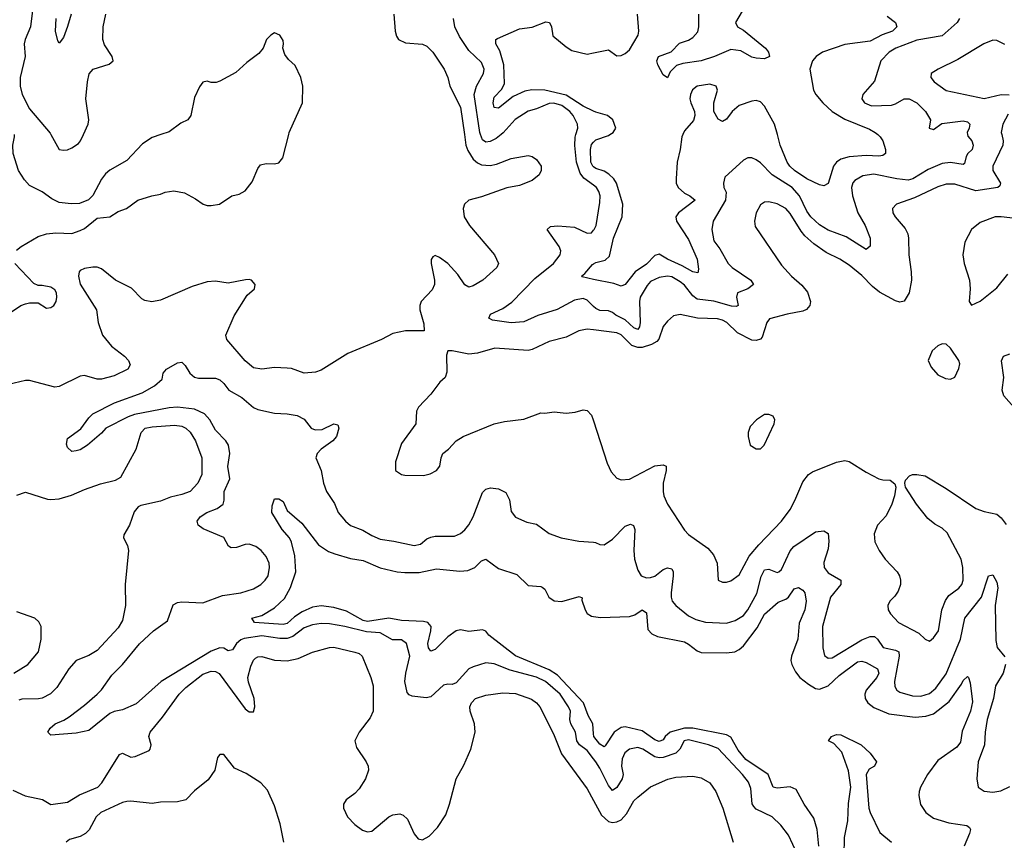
# Model space of a CAD drawing. Header units: inches. Extents: x 1694797 to 1849917, y 907313 to 1017959.
# Tile 646 of 656: x 1817283 to 1821945, y 936658 to 940544. Entities that reach past the tile are written whole.
import ezdxf

# ---------------------------------------------------------------- set-up
doc = ezdxf.new("R2010")
doc.units = ezdxf.units.IN
doc.header["$MEASUREMENT"] = 0
for name, color, linetype in [('B8913', 7, 'Continuous'), ('B8914', 7, 'Continuous'), ('B8923', 7, 'Continuous'), ('B8924', 7, 'Continuous')]:
    doc.layers.add(name, color=color, linetype=linetype)

msp = doc.modelspace()

# ---------------------------------------------------------------- linework, layer by layer
at = {"layer": 'B8913', "color": 5}
for points, elevation in [([(1819388.7, 940000), (1819395.9, 939950), (1819404.5, 939924.5), (1819430, 939884.1), (1819450, 939866), (1819470, 939857.3), (1819510, 939854.4), (1819540.2, 939859.8), (1819610, 939886), (1819690, 939900.9), (1819710, 939896), (1819730, 939882.7), (1819751.8, 939850), (1819752, 939830), (1819742, 939810), (1819710, 939783.1), (1819650, 939759.5), (1819590, 939748.5), (1819470, 939704.9), (1819410, 939690.2), (1819388.3, 939670), (1819382.6, 939650), (1819387.2, 939610), (1819413.3, 939570), (1819531.5, 939430), (1819549.4, 939390), (1819542.7, 939370), (1819475.1, 939310), (1819430, 939283.8), (1819410, 939278), (1819390, 939288.2), (1819358, 939338), (1819310, 939390.2), (1819270, 939418.5), (1819250, 939426.7), (1819239.1, 939420.9), (1819231.3, 939408.7), (1819231.1, 939388.9), (1819247.4, 939310), (1819246.2, 939290), (1819235.8, 939264.2), (1819184.2, 939210), (1819178, 939190), (1819178, 939170), (1819196.2, 939103.8), (1819198, 939070), (1819110, 939070.7), (1819050, 939058), (1818996, 939030), (1818837.3, 938962.7), (1818710, 938884.6), (1818684.2, 938875.8), (1818630.3, 938870.3), (1818570, 938891.8), (1818550, 938894.6), (1818490, 938896.5), (1818429.1, 938889.1), (1818390, 938894.9), (1818350, 938928.5), (1818263.8, 939030), (1818259.5, 939050), (1818298.3, 939141.7), (1818360.5, 939239.5), (1818394, 939270), (1818398.4, 939290), (1818381, 939310), (1818370, 939314), (1818352.1, 939312.1), (1818270, 939296.9), (1818210, 939306), (1818170, 939302.7), (1818099.6, 939280.4), (1817950, 939216.5), (1817908.4, 939208.4), (1817874.9, 939214.9), (1817862, 939222), (1817812.2, 939272.2), (1817736.4, 939310), (1817670, 939363.9), (1817650, 939371.7), (1817630, 939373), (1817590, 939366.2), (1817570, 939356.9), (1817565.4, 939350), (1817561.3, 939330), (1817570, 939292.3), (1817646.5, 939170), (1817654.3, 939110), (1817675.3, 939050), (1817718.3, 938998.3), (1817779.8, 938950), (1817797.7, 938930), (1817806.6, 938910), (1817795.1, 938890), (1817730, 938857.6), (1817670, 938841.5), (1817650, 938841.6), (1817590, 938859.7), (1817570, 938856.5), (1817470, 938807.9), (1817450, 938803.6), (1817330, 938835.6), (1817310, 938835.6), (1817230, 938816.5)], 760), ([(1817951.2, 940000), (1817910, 939986), (1817863.9, 939956.1), (1817790, 939877.6), (1817710, 939831.6), (1817690, 939814.5), (1817670, 939789.3), (1817629, 939711), (1817609, 939691), (1817566, 939674), (1817527.3, 939672.7), (1817470, 939678.5), (1817435.2, 939695.2), (1817390, 939728.5), (1817330, 939759.3), (1817305.4, 939785.4), (1817278.1, 939830), (1817251.7, 939910), (1817249.9, 939950), (1817258.2, 939990), (1817258.2, 940000)], 780), ([(1817268, 939452), (1817289.8, 939470.2), (1817370, 939516.9), (1817410, 939530.3), (1817454.4, 939534.4), (1817530, 939532.2), (1817570, 939545.3), (1817590, 939555.5), (1817650, 939603.8), (1817710, 939610.6), (1817750, 939636.3), (1817789.5, 939650.5), (1817842, 939690), (1817908, 939710), (1817950, 939717.3), (1817972.5, 939727.5), (1818013.4, 939733.4), (1818063.5, 939723.5), (1818115.9, 939695.9), (1818152, 939670), (1818170, 939664), (1818190, 939664), (1818228.9, 939671.1), (1818288, 939710), (1818321.7, 939718.3), (1818350, 939733), (1818383.5, 939776.5), (1818410, 939838.8), (1818423.9, 939856.1), (1818450, 939863.8), (1818490, 939861.6), (1818510, 939866), (1818529.6, 939890), (1818557, 940000)], 780), ([(1817430.3, 940000), (1817469.5, 939930), (1817490, 939926.3), (1817510, 939928.4), (1817530, 939937.3), (1817561.8, 939958.2), (1817571.6, 939970), (1817585, 940000)], 760), ([(1819562.1, 940000), (1819539, 939981), (1819510, 939966.7), (1819490, 939964), (1819474.6, 939974.6), (1819465.1, 940000)], 740), ([(1820000, 939760), (1819954.3, 939794.3), (1819936.7, 939816.7), (1819919.9, 939870), (1819911.2, 939948.8), (1819913, 939987), (1819916.6, 940000)], 740), ([(1820000, 939847.1), (1819996.1, 939850), (1819987, 939870), (1819986.1, 939930), (1819990, 939952.9), (1820000, 939964.3)], 720), ([(1820000, 939185.7), (1819970, 939215.3), (1819950, 939223.2), (1819910, 939215.2), (1819827.5, 939172.5), (1819736.7, 939143.3), (1819670, 939113), (1819610, 939108.2), (1819521.8, 939121.8), (1819503.6, 939130), (1819512.6, 939150), (1819570, 939175.8), (1819613.4, 939206.5), (1819721.9, 939318.1), (1819809.7, 939390), (1819841.7, 939430), (1819844.5, 939450), (1819836.8, 939470), (1819779.6, 939550), (1819795.5, 939564.5), (1819831.6, 939568.4), (1819910, 939561.4), (1819970, 939533.4), (1819990, 939535.2), (1820000, 939546.7)], 740), ([(1817180.7, 939119.3), (1817289, 939190), (1817310, 939199.1), (1817330, 939204), (1817370, 939202.8), (1817410, 939178.8), (1817430, 939180.7), (1817444, 939190), (1817455.6, 939210), (1817458.7, 939230), (1817456.9, 939250), (1817450, 939265.2), (1817430, 939277.6), (1817390, 939286), (1817370, 939285.2), (1817350, 939294.5), (1817259.6, 939390)], 780), ([(1820000, 939314.6), (1819945.7, 939325.7), (1819942.4, 939330), (1819958.1, 939341.9), (1819995.1, 939384.9), (1820000, 939387.8)], 720), ([(1820000, 939075.2), (1819970, 939079.1), (1819930, 939070.8), (1819870, 939040.7), (1819790, 939020.3), (1819710, 938982.7), (1819690, 938978.2), (1819531.8, 938988.2), (1819450, 938965.4), (1819410, 938959.5), (1819330, 938976), (1819310, 938975.3), (1819304.5, 938955.5), (1819305.5, 938874.5), (1819297.1, 938850), (1819271.8, 938828.2), (1819228.9, 938771.1), (1819170.8, 938710), (1819161, 938690), (1819158.8, 938630), (1819090, 938538), (1819062.8, 938450), (1819062, 938410), (1819090.6, 938390.6), (1819106.6, 938386.6), (1819194.9, 938385.1), (1819226.2, 938393.8), (1819256, 938410), (1819272.3, 938430), (1819278, 938470), (1819286, 938490), (1819313.2, 938510), (1819349, 938550), (1819382, 938570), (1819529.7, 938630.3), (1819578, 938642), (1819670, 938653), (1819750, 938682), (1819770, 938680.7), (1819812.7, 938687.3), (1819870, 938680.4), (1819913.6, 938686.4), (1819950, 938697.3), (1819970, 938694), (1819990, 938670.7), (1819998.4, 938650), (1820000, 938645)], 760), ([(1820000, 937043.5), (1819970, 937082.8), (1819934, 937110), (1819920.4, 937130), (1819914.3, 937170), (1819891.8, 937210), (1819888, 937230), (1819890.4, 937270), (1819882, 937290), (1819842.4, 937350), (1819771.7, 937410), (1819729.1, 937430.9), (1819604.6, 937464.6), (1819530, 937494.5), (1819490, 937498.1), (1819430, 937480.2), (1819410.2, 937470), (1819350, 937403.5), (1819330, 937395.8), (1819310, 937398.3), (1819290, 937392.3), (1819230, 937338.1), (1819206.8, 937333.2), (1819141.4, 937341.4), (1819127.5, 937347.5), (1819118.3, 937358.3), (1819106.3, 937410), (1819110.5, 937450), (1819130.4, 937529.6), (1819114.4, 937590), (1819090, 937607.5), (1819048.1, 937608.1), (1818990, 937640.9), (1818924.7, 937644.7), (1818822.9, 937670), (1818750, 937683.4), (1818710, 937685.7), (1818670, 937678.4), (1818630, 937664.2), (1818575.9, 937624.1), (1818550, 937614.4), (1818514.6, 937614.6), (1818430, 937626.8), (1818346, 937614), (1818330, 937607.8), (1818309.1, 937590.9), (1818290, 937559.8), (1818270, 937555.5), (1818250, 937567.9), (1818230, 937570.4), (1818190, 937554.5), (1817953.4, 937410), (1817835, 937305), (1817770, 937276.1), (1817730, 937268.2), (1817710, 937258.6), (1817610, 937178.7), (1817550, 937165), (1817430, 937155.6), (1817415.6, 937170), (1817426.6, 937190), (1817451.8, 937210), (1817492.8, 937227.2), (1817516.9, 937243.1), (1817590, 937297.7), (1817650, 937350.2), (1817670, 937370.3), (1817719.2, 937440.8), (1817770, 937491.5), (1817850, 937588.9), (1817916.9, 937650), (1817982.6, 937697.4), (1818010, 937773.4), (1818030, 937784.4), (1818050, 937788), (1818150, 937782.8), (1818243.1, 937816.9), (1818329.3, 937830.7), (1818390, 937849.4), (1818424.4, 937870), (1818446, 937890), (1818458.7, 937910), (1818465, 937950), (1818463.5, 937970), (1818450, 938002), (1818426.4, 938030), (1818400.4, 938050), (1818370, 938060.2), (1818350, 938058.6), (1818310, 938045.4), (1818283.8, 938043.8), (1818271.4, 938051.4), (1818250, 938091.9), (1818152.4, 938132.4), (1818128, 938150), (1818123.1, 938170), (1818136.9, 938190), (1818169.3, 938210.7), (1818218.7, 938230), (1818246, 938250), (1818251.2, 938268.8), (1818251.9, 938310), (1818278, 938370), (1818268.9, 938428.9), (1818278.7, 938490), (1818272.3, 938530), (1818258.8, 938550), (1818210, 938601.1), (1818183.8, 938650), (1818157.8, 938677.8), (1818110, 938699.8), (1818030, 938709.7), (1817990, 938706.9), (1817826, 938674), (1817796.5, 938663.5), (1817690.4, 938610), (1817670, 938586), (1817604.2, 938530), (1817570, 938507.3), (1817550, 938502), (1817530, 938499.7), (1817510, 938517.6), (1817505.3, 938534.7), (1817510, 938561.6), (1817573.3, 938606.7), (1817610, 938658), (1817630, 938677.7), (1817732, 938730), (1817862.3, 938777.7), (1817922, 938810), (1817957.6, 938842.4), (1817962.7, 938870), (1817978.2, 938890), (1818030, 938919.3), (1818050, 938922.6), (1818066.6, 938906.6), (1818087.9, 938870), (1818110, 938851.3), (1818130, 938846.4), (1818210, 938847), (1818230, 938839.4), (1818250, 938821.3), (1818273.2, 938790), (1818335.2, 938755.2), (1818390, 938707.5), (1818410, 938699), (1818490, 938680.2), (1818550, 938678.4), (1818597.3, 938670), (1818630, 938652.7), (1818663.1, 938610), (1818682, 938602), (1818715.8, 938604.2), (1818770, 938630.4), (1818790, 938626), (1818794.3, 938610), (1818783.1, 938570), (1818765.5, 938550), (1818710.4, 938510), (1818692.2, 938490), (1818684.4, 938470), (1818710.3, 938410), (1818721.1, 938350), (1818735.9, 938310), (1818773.3, 938253.3), (1818791.2, 938210), (1818825.8, 938170), (1818850, 938149.4), (1818907.4, 938127.4), (1818950, 938101.5), (1818990, 938083.9), (1819055, 938075.1), (1819150, 938053.5), (1819180.2, 938059.8), (1819210, 938085.2), (1819230, 938094.3), (1819250, 938098.2), (1819342, 938098), (1819370, 938111.6), (1819390, 938127.7), (1819410, 938152.9), (1819430.4, 938190), (1819474.7, 938305.3), (1819490, 938321.1), (1819512.4, 938327.6), (1819550, 938322.9), (1819585.1, 938305.1), (1819602.4, 938270), (1819610, 938216), (1819630, 938187.7), (1819684.2, 938164.2), (1819730, 938155.3), (1819790, 938111.8), (1819846, 938090), (1819930, 938074), (1820000, 938069.5)], 740), ([(1817270, 938292.8), (1817310, 938307.4), (1817414.2, 938274.2), (1817431.3, 938271.3), (1817470, 938275.7), (1817527.6, 938292.4), (1817590, 938319.8), (1817666.2, 938346.2), (1817736.7, 938363.3), (1817762, 938378), (1817834.9, 938510), (1817858.3, 938590), (1817877.6, 938610), (1817910, 938616.3), (1818016.3, 938623.7), (1818050, 938619.8), (1818070, 938609.8), (1818090, 938591.1), (1818114.8, 938550), (1818144.7, 938470), (1818146, 938390), (1818126.9, 938350), (1818090, 938310.3), (1818050, 938295.2), (1817996.5, 938283.5), (1817950, 938264.2), (1817856.6, 938243.4), (1817843.3, 938236.7), (1817825.6, 938214.4), (1817802.7, 938150), (1817775.5, 938104.5), (1817774.5, 938090), (1817793.5, 938053.5), (1817797.8, 938030), (1817782, 937870), (1817783.9, 937770), (1817770, 937698.4), (1817750, 937664.2), (1817650, 937557.4), (1817610, 937533.6), (1817550, 937509.2), (1817516.5, 937470), (1817458.5, 937381.5), (1817428.2, 937351.8), (1817390, 937332.1), (1817372, 937328), (1817293.2, 937326.8), (1817278.7, 937321.3)], 760), ([(1820000, 937163), (1819996, 937210), (1819974.2, 937250), (1819952.9, 937310), (1819830, 937440.5), (1819790, 937466), (1819630, 937531.5), (1819503.8, 937630), (1819490, 937648.4), (1819474.9, 937654.9), (1819410, 937647.3), (1819370, 937654.2), (1819350, 937649.8), (1819310, 937621.8), (1819250, 937561.1), (1819230, 937554.3), (1819218.7, 937570), (1819215, 937590), (1819229.8, 937650), (1819230.7, 937670), (1819215.8, 937690), (1819195.1, 937695.1), (1819090, 937699.6), (1819030, 937710.6), (1818930, 937693.9), (1818910, 937699), (1818830, 937743.1), (1818770, 937761.4), (1818710, 937768.8), (1818670, 937762.8), (1818620.2, 937739.8), (1818583.5, 937716.5), (1818550, 937684.3), (1818530, 937679.8), (1818395.3, 937690), (1818382, 937710), (1818430, 937723.1), (1818490, 937758.6), (1818536.1, 937803.9), (1818565.1, 937854.9), (1818589.9, 937929.9), (1818585.6, 938005.6), (1818570.5, 938070.5), (1818561.2, 938090), (1818525.3, 938130), (1818477.4, 938210), (1818478.5, 938241.5), (1818490, 938274.8), (1818510, 938276), (1818530, 938262.8), (1818550, 938220.7), (1818619.3, 938159.3), (1818697.8, 938057.8), (1818745.8, 938025.8), (1818774.5, 938014.5), (1818850, 937992.7), (1818910, 937983.8), (1818990, 937947.9), (1819069.5, 937929.5), (1819106.6, 937926.6), (1819173.6, 937926.4), (1819256.9, 937943.1), (1819367.2, 937932.8), (1819404.1, 937935.9), (1819437.7, 937950), (1819470, 937982.4), (1819490, 937990.2), (1819550, 937945.4), (1819636.6, 937916.6), (1819690, 937864.4), (1819750, 937860.9), (1819757, 937857), (1819770, 937848), (1819788.5, 937810), (1819813, 937793), (1819850, 937788.7), (1819932.2, 937812.2), (1819946.2, 937806.2), (1819945.1, 937794.9), (1819959.7, 937750), (1819970, 937731.8), (1819990, 937720.2), (1820000, 937718.6)], 720), ([(1817256, 937450), (1817320.9, 937490), (1817372.8, 937550), (1817385.1, 937610), (1817384.5, 937670), (1817373.4, 937693.4), (1817354, 937710), (1817270, 937739.5)], 780), ([(1817250, 936895.1), (1817308.4, 936868.4), (1817391.6, 936851.6), (1817430, 936827.3), (1817510, 936839.3), (1817566.4, 936873.6), (1817653.7, 936910), (1817672.1, 936930), (1817755.8, 937064.2), (1817770, 937071.3), (1817810, 937051.6), (1817830, 937055), (1817895.7, 937084.3), (1817901.5, 937090), (1817905.2, 937110), (1817894.8, 937150), (1817900.2, 937170), (1817959.3, 937240.7), (1818038.2, 937350), (1818070, 937381.3), (1818150, 937444.3), (1818190, 937459.1), (1818210, 937458), (1818227.4, 937447.4), (1818350, 937281.4), (1818370, 937266.9), (1818390, 937267.4), (1818396.2, 937290), (1818393, 937330), (1818366.6, 937406.6), (1818363.9, 937430), (1818377, 937483), (1818390, 937511.1), (1818400, 937520), (1818410, 937527.6), (1818430, 937527.9), (1818490, 937511.2), (1818550, 937508.6), (1818601, 937519), (1818670, 937549.8), (1818750, 937571.6), (1818770, 937572.2), (1818869.8, 937549.8), (1818890, 937542.3), (1818905.1, 937530), (1818945.3, 937430), (1818956.8, 937390), (1818957.2, 937270), (1818942.2, 937237.8), (1818890.9, 937170), (1818869.7, 937130), (1818877, 937097), (1818923.6, 937030), (1818933.6, 937010), (1818935.1, 936990), (1818920.5, 936950), (1818890, 936902.4), (1818870, 936880.3), (1818829.4, 936850), (1818815.6, 936830), (1818815.8, 936810), (1818835.8, 936770), (1818870, 936733.7), (1818906.3, 936706.3), (1818930, 936698), (1818950, 936701.5), (1819030, 936769.7), (1819050, 936779.3), (1819083, 936783), (1819098, 936778), (1819118.4, 936758.4), (1819150, 936689.3), (1819170, 936666), (1819190, 936660.9), (1819221.7, 936678.3), (1819261.2, 936718.8), (1819300.5, 936779.5), (1819318.5, 936830), (1819350, 936948.7), (1819385.7, 937014.3), (1819419.6, 937090), (1819439, 937170), (1819436, 937210), (1819416, 937270), (1819414.3, 937290), (1819422, 937310), (1819441.3, 937330), (1819490, 937346), (1819570, 937357), (1819630, 937352.7), (1819706.7, 937326.7), (1819729.7, 937310), (1819746.4, 937290), (1819810, 937162.4), (1819848.2, 937068.2), (1819970, 936902.6), (1820000, 936847.5)], 760), ([(1818533.6, 936650), (1818515.6, 936735.6), (1818490, 936822), (1818455.9, 936895.9), (1818424, 936930), (1818355.3, 936975.3), (1818300.5, 937000.5), (1818250, 937064), (1818230, 937064), (1818218.8, 937050), (1818207.7, 936990), (1818175.8, 936944.2), (1818110, 936892.3), (1818070, 936849.6), (1818030, 936839.7), (1817950, 936838.3), (1817910, 936832.6), (1817810, 936843.5), (1817790, 936842), (1817770, 936836.9), (1817667, 936790), (1817645.3, 936770), (1817612.3, 936707.7), (1817595.3, 936690), (1817570, 936676), (1817518.6, 936661.5), (1817503.8, 936650)], 780)]:
    msp.add_lwpolyline(points, dxfattribs=dict(at, elevation=elevation))
at = {"layer": 'B8914', "color": 5}
for points, elevation in [([(1817212, 941028), (1817310, 941065.3), (1817342, 941062), (1817359.6, 941050), (1817362.8, 941042.8), (1817365.3, 941025.3), (1817352.2, 940950), (1817360.2, 940870), (1817347.3, 940750), (1817346.8, 940613.2), (1817334.8, 940510), (1817308.9, 940450), (1817304.8, 940430), (1817309.1, 940370), (1817285.6, 940270), (1817285, 940230), (1817294.1, 940190), (1817330, 940121.5), (1817426.6, 940006.6), (1817430.3, 940000)], 760), ([(1817526.3, 940570), (1817510, 940511.8), (1817490, 940459.5), (1817470, 940432.7), (1817464.2, 940444.2), (1817452.7, 940490), (1817455.6, 940550)], 740), ([(1817585, 940000), (1817607.4, 940050), (1817610.2, 940070), (1817597, 940170), (1817603.9, 940250), (1817612.6, 940287.4), (1817630.2, 940309.8), (1817706, 940334), (1817725.5, 940350), (1817720.4, 940370), (1817684.5, 940424.5), (1817676.9, 940450), (1817679, 940510), (1817690.3, 940569.7)], 760), ([(1819054, 940570), (1819060.4, 940490), (1819066.7, 940466.7), (1819077, 940450), (1819110, 940434.3), (1819190, 940427.4), (1819210, 940419.1), (1819239.7, 940390), (1819292.1, 940310), (1819309.8, 940270), (1819319.8, 940230), (1819370, 940129.6), (1819388.7, 940000)], 760), ([(1819465.1, 940000), (1819461.4, 940010), (1819434.7, 940190), (1819446.4, 940230), (1819479.6, 940290), (1819482.6, 940310), (1819470, 940342), (1819410, 940398.8), (1819365, 940465), (1819343.2, 940510), (1819336.2, 940550)], 740), ([(1820000, 940110.3), (1819950, 940134.6), (1819870, 940185.9), (1819770, 940209.6), (1819707.8, 940212.2), (1819674.3, 940205.7), (1819619.1, 940180.9), (1819550, 940125.8), (1819530, 940128), (1819525, 940150), (1819530, 940176.5), (1819565.5, 940214.5), (1819578.2, 940241.8), (1819574.5, 940330), (1819556.6, 940396.6), (1819537.7, 940430), (1819537, 940450), (1819545.8, 940454.2), (1819650, 940501.1), (1819710, 940508.4), (1819774.2, 940534.2), (1819791.2, 940530), (1819800.2, 940510), (1819807.9, 940467.9), (1819870, 940415), (1819897.5, 940397.5), (1819970, 940381), (1820000, 940387.2)], 720), ([(1818557, 940000), (1818559.5, 940010), (1818622, 940150), (1818623.6, 940230), (1818614, 940270), (1818586.8, 940326.8), (1818555.5, 940355.5), (1818538.6, 940378.6), (1818529, 940410), (1818532.7, 940430), (1818530, 940446), (1818514, 940470), (1818490, 940482), (1818472, 940470), (1818452, 940450), (1818436, 940410), (1818415.9, 940384.1), (1818358.5, 940341.5), (1818305.8, 940294.2), (1818230, 940252.3), (1818212.8, 940247.2), (1818190, 940246), (1818170, 940253.2), (1818150, 940248.7), (1818133.7, 940226.3), (1818110, 940175.3), (1818093, 940090), (1818078.8, 940070), (1818046.2, 940053.8), (1817990, 940013.2), (1817951.2, 940000)], 780), ([(1819916.6, 940000), (1819925, 940030), (1819923.7, 940050), (1819903, 940090), (1819886.9, 940110), (1819850, 940138.5), (1819811.4, 940148.6), (1819790, 940146.9), (1819730, 940121.6), (1819690, 940111), (1819628.7, 940071.3), (1819571.9, 940008.1), (1819562.1, 940000)], 740)]:
    msp.add_lwpolyline(points, dxfattribs=dict(at, elevation=elevation))
at = {"layer": 'B8923', "color": 5}
for points, elevation in [([(1821932.4, 940000), (1821939.2, 939970), (1821937.9, 939950), (1821889.5, 939850), (1821889.6, 939829.6), (1821927.3, 939770), (1821923.2, 939756.8), (1821913.4, 939750), (1821810, 939734.4), (1821710, 939765.4), (1821670, 939765.7), (1821630, 939753), (1821519.4, 939700.6), (1821434.8, 939670), (1821415.5, 939650), (1821417.6, 939630), (1821427.2, 939610), (1821475.9, 939555.9), (1821487.9, 939530), (1821491.4, 939510), (1821492.9, 939430), (1821504.3, 939350), (1821505.4, 939310), (1821494.5, 939250), (1821470, 939210.9), (1821450, 939206.8), (1821430, 939212.8), (1821353.8, 939253.8), (1821320.7, 939280.7), (1821270, 939333.4), (1821210, 939381.2), (1821166, 939410), (1821101.8, 939441.8), (1821043, 939483.1), (1821000.1, 939520.1), (1820982.1, 939542.1), (1820930, 939626.4), (1820910, 939650.7), (1820870, 939672.8), (1820830, 939681.7), (1820810, 939679.7), (1820790, 939667.3), (1820770.3, 939630), (1820762, 939590), (1820765.1, 939565.1), (1820890, 939382), (1820937, 939330), (1820986.3, 939286.3), (1821013.1, 939253.1), (1821026.9, 939210), (1821024, 939190), (1821008.5, 939171.5), (1820990, 939163.1), (1820916, 939150), (1820832.9, 939127.1), (1820821.1, 939110), (1820798.7, 939041.2), (1820790, 939031.4), (1820770, 939024.3), (1820750, 939027), (1820680.8, 939060.8), (1820630.3, 939110.3), (1820610, 939121.3), (1820587.4, 939127.4), (1820491.4, 939131.4), (1820410, 939148.6), (1820378.2, 939141.8), (1820350, 939116.9), (1820329.4, 939090.6), (1820308.3, 939031.7), (1820299.4, 939020.6), (1820274.5, 939005.5), (1820230, 938992.5), (1820210, 938991.5), (1820181.1, 939001.1), (1820130, 939051.2), (1820110, 939060.9), (1820000, 939075.2)], 760), ([(1821770.8, 940000), (1821772.5, 939992.5), (1821790.2, 939970), (1821797.8, 939950), (1821792.1, 939930), (1821771.3, 939910), (1821764.1, 939895.9), (1821756.2, 939863.8), (1821750, 939857.7), (1821690, 939867.8), (1821650, 939862.6), (1821584.9, 939835.1), (1821512.2, 939790), (1821490, 939784.6), (1821436.2, 939790), (1821327.3, 939812.7), (1821275.3, 939804.7), (1821236.8, 939783.2), (1821228, 939772), (1821221.7, 939750), (1821225.2, 939710), (1821251.2, 939630), (1821285.7, 939570), (1821309, 939510), (1821308.9, 939471.1), (1821290, 939455.8), (1821195.9, 939515.9), (1821110, 939548.1), (1821070, 939572.5), (1821029.4, 939610), (1821010, 939637.8), (1820975.2, 939710), (1820940.4, 939750), (1820845, 939810), (1820790, 939866.4), (1820770, 939881), (1820750, 939889.7), (1820730, 939889.6), (1820710, 939879.5), (1820622.2, 939797.8), (1820614.7, 939770), (1820617.2, 939750), (1820627.1, 939727.1), (1820624.1, 939690), (1820565.7, 939590), (1820559.3, 939550), (1820570, 939497.6), (1820598.4, 939458.4), (1820636.5, 939390), (1820656.5, 939370), (1820744.7, 939310), (1820756.5, 939290), (1820730.5, 939270), (1820680.7, 939250), (1820676.1, 939230), (1820684.4, 939190), (1820674.4, 939185.6), (1820652.8, 939187.2), (1820570, 939211.2), (1820490, 939221), (1820470, 939236.7), (1820430, 939286.4), (1820410, 939303.2), (1820370, 939325.7), (1820350, 939329.5), (1820310, 939323.2), (1820270, 939304.5), (1820254, 939286), (1820221, 939230), (1820216.9, 939210), (1820220.4, 939110), (1820218.1, 939090), (1820210, 939077.7), (1820190, 939085.7), (1820150, 939122.3), (1820105.4, 939145.4), (1820090, 939158.2), (1820070, 939165), (1820030, 939166.5), (1820010, 939175.8), (1820000, 939185.7)], 740), ([(1820422.2, 940000), (1820417.8, 939990), (1820410.1, 939929.9), (1820395.3, 939870), (1820391.4, 939790), (1820391.6, 939770), (1820400.4, 939750), (1820430, 939723.1), (1820455.8, 939710), (1820480.5, 939690), (1820402, 939630), (1820390.2, 939610), (1820392.6, 939590), (1820450, 939502.6), (1820490.2, 939410), (1820497.1, 939362.9), (1820494.4, 939345.6), (1820470, 939349.9), (1820418.9, 939378.9), (1820349.5, 939409.5), (1820310, 939434), (1820290, 939427.1), (1820250, 939386.9), (1820197.7, 939350), (1820150, 939290.9), (1820130, 939282), (1820095.2, 939295.2), (1820000, 939314.6)], 720), ([(1820000, 939964.3), (1820010, 939975.7), (1820070, 939995.9), (1820076.8, 940000)], 720), ([(1821345.7, 940000), (1821357.6, 939990), (1821370.2, 939970.2), (1821382, 939930), (1821381.6, 939910), (1821370, 939901.3), (1821350, 939897.2), (1821290, 939901.5), (1821210, 939894.5), (1821170, 939883.6), (1821150.4, 939869.6), (1821136.6, 939850), (1821110, 939767.6), (1821090, 939757.7), (1821070, 939761.8), (1821010, 939789.9), (1820950.7, 939830), (1820929.2, 939850), (1820916.1, 939870), (1820884.2, 939950), (1820870.2, 940000)], 720), ([(1820000, 939387.8), (1820010, 939394), (1820054.9, 939405.1), (1820075.5, 939424.5), (1820093.7, 939510), (1820134.9, 939610), (1820137.9, 939670), (1820109, 939770), (1820096.4, 939790), (1820072.9, 939812.9), (1820050, 939826.1), (1820010, 939839.7), (1820000, 939847.1)], 720), ([(1820000, 939546.7), (1820002.9, 939550), (1820011.7, 939570), (1820030, 939678), (1820030.6, 939710), (1820025.5, 939730), (1820013.3, 939750), (1820000, 939760)], 740), ([(1821997.8, 939602.3), (1821930, 939611), (1821901, 939610), (1821830, 939584.2), (1821789, 939551), (1821757.6, 939490), (1821748.8, 939430), (1821755.3, 939390), (1821779.3, 939310), (1821783, 939270), (1821778, 939210), (1821790, 939192), (1821810, 939201), (1821830, 939211.3), (1821910, 939274.8), (1821961.1, 939338.9)], 780), ([(1821989.8, 938710), (1821942.2, 938762.2), (1821933.9, 938790), (1821942.8, 938850), (1821930.6, 938929.4), (1821941.5, 938950), (1821970, 938961.7)], 760), ([(1820000, 938645), (1820063.9, 938443.9), (1820083.4, 938403.4), (1820110, 938373), (1820130, 938365.3), (1820170, 938369), (1820290, 938431.1), (1820330, 938436.9), (1820343, 938430), (1820343.6, 938410), (1820329.4, 938350), (1820329.3, 938310), (1820332.9, 938290), (1820350, 938250.7), (1820430, 938127), (1820450, 938106.3), (1820541.1, 938041.1), (1820567.2, 938010), (1820585.7, 937970), (1820590.6, 937890.6), (1820610, 937880.5), (1820630, 937880.4), (1820650, 937887), (1820690, 937915.8), (1820736.7, 938003.3), (1820782.1, 938057.9), (1820889.8, 938170), (1820930, 938224.4), (1820953.4, 938266.6), (1820990, 938355.8), (1821017.4, 938390), (1821036.4, 938403.6), (1821150, 938449.1), (1821190, 938456), (1821210, 938452), (1821290, 938401.3), (1821350, 938370.5), (1821370, 938364.9), (1821404, 938364), (1821426.8, 938346.8), (1821431, 938330), (1821425.5, 938290), (1821412.7, 938250), (1821384.5, 938195.5), (1821344.9, 938150), (1821328.4, 938110), (1821332.3, 938072.3), (1821352.7, 938030), (1821381.3, 937990), (1821437.6, 937930), (1821448.7, 937910), (1821452.4, 937890), (1821452.4, 937870), (1821442, 937838), (1821426.3, 937813.7), (1821402, 937790), (1821393, 937770), (1821395.5, 937750), (1821406, 937730), (1821443, 937690), (1821539.4, 937639.4), (1821570, 937610.5), (1821590, 937600.7), (1821610, 937617.1), (1821633.1, 937650), (1821648.9, 937750), (1821665.4, 937794.6), (1821682.2, 937817.8), (1821730, 937852.9), (1821743.5, 937870), (1821750.5, 937890), (1821749, 937950), (1821739.9, 937990), (1821673.9, 938113.9), (1821650, 938136), (1821615.2, 938155.2), (1821582, 938182), (1821529.5, 938250), (1821477.2, 938330), (1821473.2, 938350), (1821476.5, 938363.5), (1821495.5, 938384.5), (1821509.4, 938390.6), (1821530, 938390.7), (1821570, 938383.8), (1821670, 938324.7), (1821809.1, 938229.1), (1821850, 938214.5), (1821910, 938203.2), (1821930, 938185.5), (1821953.9, 938153.9)], 760), ([(1820000, 938069.5), (1820008.9, 938068.9), (1820030, 938059.5), (1820050, 938058), (1820090, 938084.3), (1820150, 938146.4), (1820175.1, 938155.1), (1820189.2, 938149.2), (1820194.6, 938130), (1820190.2, 938030.2), (1820193.4, 937990), (1820210, 937938), (1820226, 937910), (1820250, 937900.7), (1820270, 937902.3), (1820290.4, 937909.6), (1820330, 937940.2), (1820350, 937949.1), (1820370, 937943.1), (1820376.5, 937930), (1820377.4, 937910), (1820366.9, 937830), (1820366.7, 937810), (1820372.8, 937790), (1820389.6, 937769.6), (1820450, 937720.6), (1820484, 937704), (1820530, 937692), (1820630, 937686.4), (1820670, 937698.5), (1820710, 937723.5), (1820730, 937749.3), (1820773.5, 937826.5), (1820792.8, 937907.2), (1820810, 937938.9), (1820830, 937942.6), (1820870, 937926.9), (1820876.8, 937930), (1820890, 937940.7), (1820930, 938029), (1820948.8, 938050), (1821050, 938119.3), (1821090, 938124), (1821110, 938111), (1821114.3, 938074.3), (1821110, 938038), (1821090, 937973.2), (1821091.9, 937950), (1821110, 937924.7), (1821170.3, 937890), (1821170.2, 937870), (1821121.4, 937810), (1821083.9, 937670), (1821085.8, 937570), (1821092.9, 937532.9), (1821110, 937520.3), (1821130, 937522.2), (1821270, 937607.5), (1821310, 937623.4), (1821330, 937622.6), (1821344.4, 937610), (1821370.5, 937570.5), (1821430, 937558.8), (1821444.7, 937550), (1821447.4, 937530), (1821425, 937410), (1821426.2, 937386.1), (1821435.5, 937370), (1821450, 937359.8), (1821510, 937342.5), (1821550, 937340.4), (1821590, 937352.8), (1821620.6, 937379.4), (1821670, 937446.8), (1821737.9, 937610), (1821757, 937710), (1821836.1, 937810), (1821870, 937910.8), (1821890, 937916), (1821910, 937881), (1821914.3, 937854.3), (1821901.6, 937770), (1821904.5, 937604.5), (1821911.5, 937571.5), (1821947, 937527)], 740), ([(1820000, 937718.6), (1820033.3, 937713.3), (1820170, 937717.5), (1820194.7, 937725.3), (1820230, 937748.9), (1820250, 937735.5), (1820256.9, 937656.9), (1820275.6, 937635.6), (1820303, 937623), (1820430, 937597.7), (1820450, 937587.8), (1820490, 937555.3), (1820510, 937547.5), (1820630, 937546), (1820668.6, 937551.4), (1820690, 937561.1), (1820710, 937578.6), (1820775, 937665), (1820810, 937729.4), (1820873.6, 937786.4), (1820910, 937800.2), (1820923.5, 937810), (1820950, 937849), (1820970, 937854.7), (1820990, 937842.8), (1821000.2, 937830), (1821006.6, 937790), (1821000.4, 937750), (1820973.9, 937686.1), (1820966.5, 937610), (1820936.8, 937530), (1820934.3, 937510), (1820938, 937490), (1820955.9, 937455.9), (1820977.2, 937430), (1821017.5, 937397.5), (1821050, 937377), (1821070, 937373.8), (1821110, 937390.1), (1821162.1, 937437.9), (1821250, 937503.3), (1821270, 937507.3), (1821290, 937500.7), (1821344.1, 937470), (1821350.1, 937450), (1821341.3, 937430), (1821290.1, 937370), (1821284.1, 937350), (1821286.3, 937330), (1821298.4, 937310), (1821326.9, 937286.9), (1821397.4, 937257.4), (1821521.8, 937241.8), (1821573.8, 937246.2), (1821610, 937256.6), (1821683.9, 937316.1), (1821742.4, 937397.6), (1821750, 937414.3), (1821770, 937434.4), (1821775.5, 937430), (1821783.2, 937403.2), (1821794.2, 937314.2), (1821784.2, 937270), (1821744.8, 937175.2), (1821737.5, 937122.5), (1821720.6, 937099.4), (1821630, 937036.4), (1821581.7, 936970), (1821547.2, 936910), (1821541.1, 936890), (1821539.3, 936870), (1821547.9, 936827.9), (1821573.2, 936790), (1821610, 936763.9), (1821681.2, 936741.2), (1821767.9, 936727.9), (1821779.6, 936719.6), (1821785, 936710), (1821780.6, 936690), (1821755.1, 936630)], 720), ([(1821950.2, 937490), (1821939.4, 937450), (1821903.2, 937390), (1821894.2, 937330), (1821864, 937230), (1821854.2, 937170), (1821851.3, 937110), (1821820.3, 937030), (1821814.9, 936950), (1821820.7, 936910), (1821850, 936890.6), (1821890, 936885.5), (1821927.5, 936892.5), (1821970, 936913)], 740), ([(1821065.8, 936630), (1821058.1, 936710), (1821042.5, 936762.5), (1820996.8, 936830), (1820958.7, 936898.7), (1820931.2, 936911.2), (1820870, 936905.6), (1820850.6, 936910.6), (1820827, 936970), (1820721.5, 937041.5), (1820685, 937085), (1820650, 937146), (1820630, 937157.5), (1820470, 937189), (1820430, 937189.8), (1820362.5, 937170), (1820339.6, 937150), (1820330, 937133.6), (1820310, 937125.7), (1820290, 937133.4), (1820230, 937177.2), (1820150, 937195), (1820130, 937192.4), (1820097.8, 937170), (1820055, 937105), (1820050, 937101.7), (1820030, 937112.8), (1820001.1, 937150), (1820000, 937163)], 720), ([(1821186.1, 936586.1), (1821187.9, 936672.1), (1821203.8, 936750), (1821206.9, 936833.1), (1821218.4, 936910), (1821206.5, 936986.5), (1821174.9, 937074.9), (1821137.2, 937117.2), (1821112.3, 937130), (1821127, 937150), (1821150, 937159.3), (1821170, 937158), (1821266.9, 937110), (1821310, 937071.5), (1821339.3, 937030), (1821330.3, 937010), (1821305, 936995), (1821290.1, 936970), (1821303.7, 936810), (1821309.2, 936789.2), (1821355.2, 936695.2), (1821410, 936650.1)], 680), ([(1820984, 936550), (1820923.1, 936683.1), (1820886.2, 936730), (1820845.3, 936770), (1820770, 936806.2), (1820758.3, 936818.3), (1820750.7, 936830.7), (1820743.8, 936903.8), (1820733.3, 936933.3), (1820705.2, 936970), (1820590, 937092.3), (1820544.7, 937110), (1820450, 937134.6), (1820428.5, 937130), (1820408.9, 937090), (1820389.1, 937070.9), (1820330, 937050.9), (1820310, 937049.2), (1820290, 937054.3), (1820233.5, 937090), (1820210, 937098.1), (1820170, 937090.6), (1820147.8, 937072.2), (1820135.6, 937044.4), (1820131.6, 937010), (1820139.6, 936970), (1820135.3, 936950), (1820110, 936907.8), (1820090, 936894.6), (1820070, 936917.1), (1820030, 937000.2), (1820010.3, 937030), (1820000, 937043.5)], 740), ([(1820000, 936847.5), (1820037.9, 936777.9), (1820070, 936747.3), (1820090, 936742.7), (1820110, 936746), (1820130, 936755.8), (1820156.6, 936783.4), (1820190, 936844.7), (1820210, 936862.4), (1820269.2, 936910.8), (1820352.4, 936947.6), (1820390, 936957), (1820470, 936961.6), (1820510, 936954.8), (1820549.7, 936930), (1820578.3, 936890), (1820611.3, 936810), (1820661, 936650)], 760)]:
    msp.add_lwpolyline(points, dxfattribs=dict(at, elevation=elevation))
at = {"layer": 'B8923', "color": 5, "elevation": 780}
for points in [[(1821650, 939008.7), (1821630, 938999), (1821603.4, 938976.6), (1821584.7, 938930), (1821598, 938898), (1821630, 938862), (1821665.4, 938845.4), (1821690, 938842), (1821710, 938852), (1821730, 938892), (1821733.8, 938913.8), (1821729.2, 938930), (1821690, 938988.7), (1821670, 939008)], [(1820830, 938675.3), (1820810, 938674), (1820772, 938650), (1820742, 938618), (1820732, 938590), (1820732, 938570), (1820742, 938530), (1820770, 938512), (1820790, 938512), (1820808, 938530), (1820855.3, 938630), (1820858, 938650), (1820850, 938666)]]:
    msp.add_lwpolyline(points, close=True, dxfattribs=at)
at = {"layer": 'B8924', "color": 5}
for points, elevation in [([(1820730.1, 940630), (1820672.7, 940530), (1820680.8, 940510), (1820710, 940495.1), (1820814.3, 940410), (1820828.9, 940390), (1820832.4, 940370), (1820810, 940358.9), (1820770, 940361.9), (1820750, 940366.9), (1820696.6, 940396.6), (1820650, 940402.2), (1820572.2, 940370), (1820508.9, 940350), (1820422.7, 940337.3), (1820392.9, 940327.1), (1820363.3, 940296.7), (1820350, 940268), (1820330, 940283.5), (1820303.7, 940330), (1820299.2, 940350), (1820307.8, 940370), (1820367.5, 940392.5), (1820407.1, 940432.9), (1820450, 940446.7), (1820470, 940459.4), (1820492.9, 940487.1), (1820498.9, 940510), (1820497.8, 940570)], 680), ([(1820000, 940387.2), (1820070, 940401.6), (1820110, 940372.7), (1820130, 940373.8), (1820150, 940383.2), (1820170, 940402), (1820211.1, 940470), (1820215, 940490), (1820208.7, 940570)], 720), ([(1821390, 940561.4), (1821430.2, 940530), (1821435.5, 940510), (1821415.5, 940490), (1821367, 940473), (1821310, 940442.3), (1821190, 940426), (1821084.3, 940390), (1821054, 940370), (1821036.1, 940350), (1821024.6, 940310), (1821041.7, 940210), (1821052.3, 940190), (1821086.1, 940150), (1821130, 940108.7), (1821190, 940072.5), (1821305.9, 940025.9), (1821333.7, 940010), (1821345.7, 940000)], 720), ([(1821732.9, 940550), (1821720.8, 940530), (1821650, 940467), (1821530, 940446.7), (1821430.7, 940409.3), (1821398.9, 940390), (1821360.4, 940350), (1821330, 940253.2), (1821274.8, 940190), (1821270.7, 940170), (1821283, 940150), (1821315.6, 940135.6), (1821410, 940139.8), (1821430, 940145), (1821470, 940169.4), (1821494.3, 940170), (1821530.2, 940150), (1821571.7, 940110), (1821595.6, 940070), (1821589.3, 940030), (1821610, 940023.6), (1821648.1, 940051.9), (1821750, 940064.8), (1821770, 940060.2), (1821780.8, 940050), (1821778.4, 940030), (1821768.6, 940010), (1821770.8, 940000)], 740), ([(1821947.1, 940427.1), (1821910, 940445.1), (1821890, 940447.3), (1821847.7, 940430), (1821724.5, 940355.5), (1821630.7, 940310), (1821598.8, 940290), (1821596.3, 940270), (1821613, 940250), (1821670, 940209), (1821850, 940170.8), (1821930, 940190.2), (1821967.7, 940187.7)], 760), ([(1820870.2, 940000), (1820856.3, 940050), (1820810, 940134.6), (1820790, 940155.5), (1820770, 940161.4), (1820750, 940158.9), (1820690, 940137.6), (1820656.6, 940110), (1820630, 940072.4), (1820610, 940062.3), (1820590, 940072.7), (1820569.9, 940110), (1820569.9, 940150), (1820586.8, 940210), (1820579.7, 940230), (1820550, 940238.1), (1820490, 940229.2), (1820468.5, 940211.5), (1820459.3, 940190), (1820456.4, 940170), (1820460.1, 940150), (1820477.6, 940110), (1820480.1, 940090), (1820472.9, 940067.1), (1820430, 940017.8), (1820422.2, 940000)], 720), ([(1820076.8, 940000), (1820093.5, 940010), (1820104.8, 940030), (1820091.1, 940070), (1820065.7, 940090), (1820010, 940105.5), (1820000, 940110.3)], 720), ([(1821962.6, 940097.4), (1821938, 940050), (1821930.1, 940010), (1821932.4, 940000)], 760)]:
    msp.add_lwpolyline(points, dxfattribs=dict(at, elevation=elevation))

doc.saveas('drawing.dxf')
